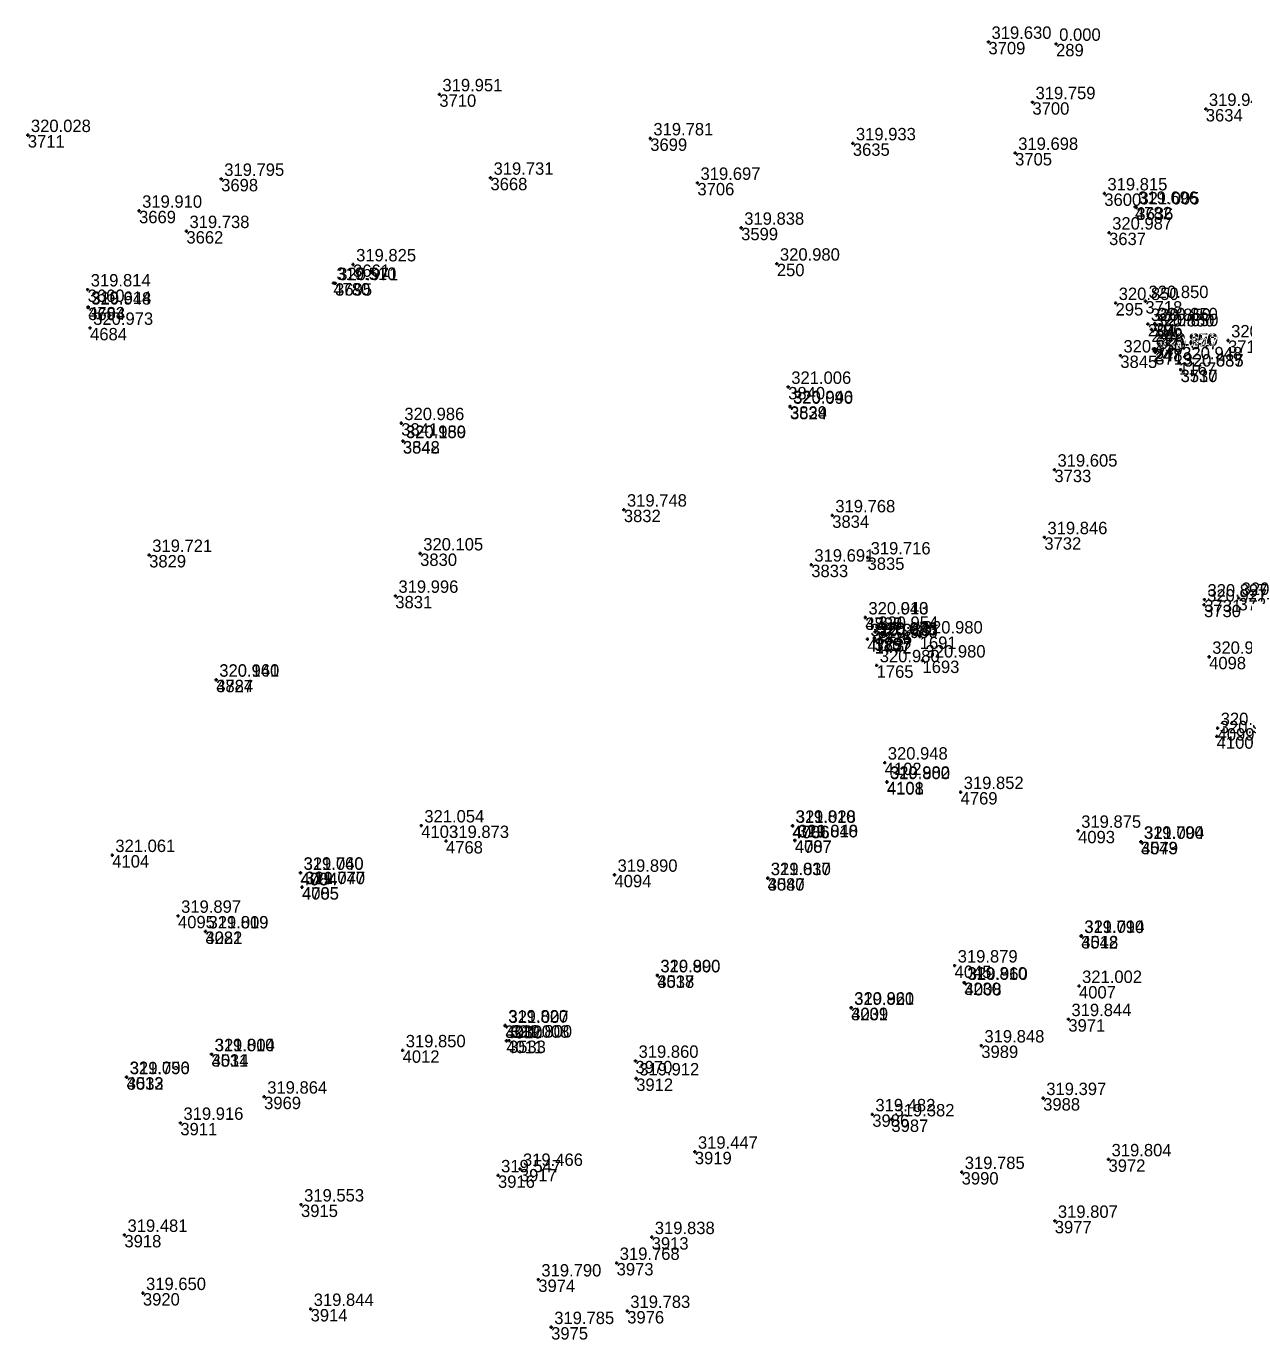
# Model space of a CAD drawing. Extents: x -829398 to -819400, y -1074439 to -1067977.
# Drawn here: x -821199.6 to -821081.8, y -1070000 to -1069872.8 of the extents above; entities that cross this region are included whole.
import ezdxf

# ---------------------------------------------------------------- set-up
doc = ezdxf.new("R2010")
doc.units = 0
for name, color, linetype in [('Vrstva 60', 7, 'Continuous'), ('Vrstva 61', 7, 'Continuous'), ('Čísla bodů_doměření_2012', 7, 'Continuous')]:
    doc.layers.add(name, color=color, linetype=linetype)

# ---------------------------------------------------------------- blocks, each defined once
blk = doc.blocks.new('BOD')
at = {"layer": 'Čísla bodů_doměření_2012'}
for p, q in [((-0.15, 0), (0.15, 0)), ((0, -0.15), (0, 0.15))]:
    blk.add_line(p, q, dxfattribs=at)

msp = doc.modelspace()

# ---------------------------------------------------------------- block references
at = {"layer": 'Vrstva 60'}
for p in [(-821106.506, -1069874.321), (-821106.506, -1069874.321), (-821099.96, -1069874.51), (-821159.658, -1069879.401), (-821159.658, -1069879.401), (-821102.247, -1069880.165), (-821102.247, -1069880.165), (-821085.469, -1069880.818), (-821085.469, -1069880.818), (-821199.491, -1069883.345), (-821199.491, -1069883.345), (-821139.241, -1069883.668), (-821139.241, -1069883.668), (-821119.633, -1069884.146), (-821119.633, -1069884.146), (-821103.924, -1069885.077), (-821103.924, -1069885.077), (-821180.775, -1069887.588), (-821180.775, -1069887.588), (-821154.71, -1069887.481), (-821154.71, -1069887.481), (-821134.675, -1069887.975), (-821134.675, -1069887.975), (-821095.29, -1069888.994), (-821095.29, -1069888.994), (-821188.724, -1069890.675), (-821188.724, -1069890.675), (-821092.317, -1069890.296), (-821092.317, -1069890.296), (-821092.187, -1069890.356), (-821092.187, -1069890.356), (-821130.444, -1069892.321), (-821130.444, -1069892.321), (-821184.14, -1069892.642), (-821184.14, -1069892.642), (-821094.83, -1069892.79), (-821094.83, -1069892.79), (-821168.01, -1069895.868), (-821168.01, -1069895.868), (-821126.99, -1069895.8), (-821126.99, -1069895.8), (-821193.701, -1069898.297), (-821193.701, -1069898.297), (-821169.917, -1069897.664), (-821169.917, -1069897.664), (-821169.745, -1069897.69), (-821169.745, -1069897.69), (-821193.655, -1069899.983), (-821193.655, -1069899.983), (-821094.2, -1069899.61), (-821094.2, -1069899.61), (-821091.31, -1069899.42), (-821091.31, -1069899.42), (-821193.646, -1069900.055), (-821193.646, -1069900.055), (-821193.463, -1069902.014), (-821193.463, -1069902.014), (-821091.08, -1069901.64), (-821091.08, -1069901.64), (-821090.74, -1069902.17), (-821090.74, -1069902.17), (-821090.41, -1069901.57), (-821090.41, -1069901.57), (-821090.35, -1069902.14), (-821090.35, -1069902.14), (-821083.314, -1069903.229), (-821083.314, -1069903.229), (-821093.74, -1069904.69), (-821093.74, -1069904.69), (-821090.55, -1069904.06), (-821090.55, -1069904.06), (-821090.4, -1069904.04), (-821090.4, -1069904.04), (-821090.36, -1069904.37), (-821090.36, -1069904.37), (-821088.049, -1069905.353), (-821088.049, -1069905.353), (-821087.908, -1069906.048), (-821087.908, -1069906.048), (-821087.908, -1069906.06), (-821087.908, -1069906.06), (-821125.89, -1069907.73), (-821125.89, -1069907.73), (-821125.715, -1069909.6), (-821125.715, -1069909.6), (-821125.709, -1069909.66), (-821125.709, -1069909.66), (-821163.347, -1069911.239), (-821163.347, -1069911.239), (-821163.186, -1069912.962), (-821163.186, -1069912.962), (-821163.182, -1069912.989), (-821163.182, -1069912.989), (-821100.122, -1069915.743), (-821100.122, -1069915.743), (-821141.796, -1069919.615), (-821141.796, -1069919.615), (-821121.627, -1069920.171), (-821121.627, -1069920.171), (-821101.094, -1069922.286), (-821101.094, -1069922.286), (-821187.745, -1069924.004), (-821187.745, -1069924.004), (-821161.516, -1069923.86), (-821161.516, -1069923.86), (-821123.657, -1069924.942), (-821123.657, -1069924.942), (-821118.209, -1069924.245), (-821118.209, -1069924.245), (-821163.917, -1069927.963), (-821163.917, -1069927.963), (-821085.638, -1069928.82), (-821085.638, -1069928.82), (-821085.604, -1069928.323), (-821085.604, -1069928.323), (-821082.298, -1069928.166), (-821082.298, -1069928.166), (-821118.425, -1069930.053), (-821118.425, -1069930.053), (-821118.424, -1069930.06), (-821118.424, -1069930.06), (-821117.474, -1069931.451), (-821117.474, -1069931.451), (-821118.226, -1069932.155), (-821118.226, -1069932.155), (-821117.562, -1069932.011), (-821117.562, -1069932.011), (-821117.54, -1069932.09), (-821117.54, -1069932.09), (-821117.52, -1069932.34), (-821117.52, -1069932.34), (-821113.16, -1069931.9), (-821113.16, -1069931.9), (-821112.89, -1069934.23), (-821112.89, -1069934.23), (-821085.146, -1069933.865), (-821085.146, -1069933.865), (-821117.33, -1069934.69), (-821117.33, -1069934.69), (-821181.257, -1069936.09), (-821181.257, -1069936.09), (-821181.255, -1069936.076), (-821181.255, -1069936.076), (-821084.416, -1069941.561), (-821084.416, -1069941.561), (-821084.326, -1069940.768), (-821084.326, -1069940.768), (-821116.55, -1069944.11), (-821116.55, -1069944.11), (-821116.333, -1069945.961), (-821116.333, -1069945.961), (-821116.331, -1069946.01), (-821116.331, -1069946.01), (-821109.201, -1069946.963), (-821109.201, -1069946.963), (-821161.41, -1069950.2), (-821161.41, -1069950.2), (-821125.488, -1069950.221), (-821125.488, -1069950.221), (-821125.448, -1069950.237), (-821125.448, -1069950.237), (-821097.829, -1069950.714), (-821097.829, -1069950.714), (-821159.011, -1069951.702), (-821159.011, -1069951.702), (-821125.246, -1069951.646), (-821125.246, -1069951.646), (-821125.245, -1069951.621), (-821125.245, -1069951.621), (-821091.773, -1069951.772), (-821091.773, -1069951.772), (-821091.728, -1069951.787), (-821091.728, -1069951.787), (-821191.318, -1069953.063), (-821191.318, -1069953.063), (-821173.105, -1069954.769), (-821173.105, -1069954.769), (-821173.086, -1069954.792), (-821173.086, -1069954.792), (-821142.705, -1069954.974), (-821142.705, -1069954.974), (-821127.882, -1069955.302), (-821127.882, -1069955.302), (-821127.864, -1069955.296), (-821127.864, -1069955.296), (-821172.953, -1069956.177), (-821172.953, -1069956.177), (-821172.949, -1069956.159), (-821172.949, -1069956.159), (-821184.953, -1069958.947), (-821184.953, -1069958.947), (-821182.306, -1069960.458), (-821182.306, -1069960.458), (-821182.296, -1069960.463), (-821182.296, -1069960.463), (-821097.538, -1069960.907), (-821097.538, -1069960.907), (-821097.512, -1069960.879), (-821097.512, -1069960.879), (-821138.561, -1069964.695), (-821138.561, -1069964.695), (-821138.553, -1069964.718), (-821138.553, -1069964.718), (-821109.783, -1069963.762), (-821109.783, -1069963.762), (-821108.867, -1069965.407), (-821108.867, -1069965.407), (-821108.806, -1069965.45), (-821108.806, -1069965.45), (-821097.742, -1069965.741), (-821097.742, -1069965.741), (-821119.807, -1069967.86), (-821119.807, -1069967.86), (-821119.789, -1069967.832), (-821119.789, -1069967.832), (-821153.295, -1069969.56), (-821153.295, -1069969.56), (-821153.254, -1069969.616), (-821153.254, -1069969.616), (-821098.772, -1069968.954), (-821098.772, -1069968.954), (-821153.172, -1069971.042), (-821153.172, -1069971.042), (-821152.915, -1069971.021), (-821152.915, -1069971.021), (-821181.724, -1069972.346), (-821181.724, -1069972.346), (-821181.687, -1069972.35), (-821181.687, -1069972.35), (-821163.21, -1069971.971), (-821163.21, -1069971.971), (-821107.197, -1069971.506), (-821107.197, -1069971.506), (-821140.674, -1069972.988), (-821140.674, -1069972.988), (-821189.937, -1069974.554), (-821189.937, -1069974.554), (-821189.913, -1069974.579), (-821189.913, -1069974.579), (-821140.603, -1069974.694), (-821140.603, -1069974.694), (-821176.617, -1069976.46), (-821176.617, -1069976.46), (-821101.207, -1069976.596), (-821101.207, -1069976.596), (-821117.748, -1069978.169), (-821117.748, -1069978.169), (-821115.897, -1069978.662), (-821115.897, -1069978.662), (-821184.725, -1069978.995), (-821184.725, -1069978.995), (-821134.927, -1069981.791), (-821134.927, -1069981.791), (-821094.884, -1069982.529), (-821094.884, -1069982.529), (-821151.862, -1069983.455), (-821151.862, -1069983.455), (-821109.099, -1069983.759), (-821109.099, -1069983.759), (-821153.979, -1069984.078), (-821153.979, -1069984.078), (-821173.045, -1069986.906), (-821173.045, -1069986.906), (-821100.085, -1069988.483), (-821100.085, -1069988.483), (-821190.139, -1069989.844), (-821190.139, -1069989.844), (-821139.104, -1069990.059), (-821139.104, -1069990.059), (-821142.496, -1069992.559), (-821142.496, -1069992.559), (-821150.079, -1069994.164), (-821150.079, -1069994.164), (-821188.348, -1069995.477), (-821188.348, -1069995.477), (-821172.117, -1069997.015), (-821172.117, -1069997.015), (-821141.472, -1069997.211), (-821141.472, -1069997.211), (-821148.835, -1069998.771), (-821148.835, -1069998.771)]:
    msp.add_blockref('BOD', p, dxfattribs=at)

# ---------------------------------------------------------------- texts
for s, p in [('3709', (-821106.506, -1069875.521)), ('289', (-821099.96, -1069875.71)), ('3710', (-821159.658, -1069880.601)), ('3700', (-821102.247, -1069881.365)), ('3634', (-821085.469, -1069882.018)), ('3711', (-821199.491, -1069884.545)), ('3699', (-821139.241, -1069884.868)), ('3635', (-821119.633, -1069885.346)), ('3705', (-821103.924, -1069886.277)), ('3698', (-821180.775, -1069888.788)), ('3668', (-821154.71, -1069888.681)), ('3706', (-821134.675, -1069889.175)), ('3600', (-821095.29, -1069890.194)), ('3669', (-821188.724, -1069891.875)), ('4782', (-821092.317, -1069891.496)), ('3636', (-821092.187, -1069891.556)), ('3662', (-821184.14, -1069893.842)), ('3599', (-821130.444, -1069893.521)), ('3637', (-821094.83, -1069893.99)), ('3661', (-821168.01, -1069897.068)), ('250', (-821126.99, -1069897)), ('250', (-821126.99, -1069897)), ('3660', (-821193.701, -1069899.497)), ('4780', (-821169.917, -1069898.864)), ('3695', (-821169.745, -1069898.89)), ('295', (-821094.2, -1069900.81)), ('295', (-821094.2, -1069900.81)), ('3718', (-821091.31, -1069900.62)), ('4783', (-821193.655, -1069901.183)), ('3694', (-821193.646, -1069901.255)), ('4684', (-821193.463, -1069903.214)), ('294', (-821091.08, -1069902.84)), ('294', (-821091.08, -1069902.84)), ('244', (-821090.74, -1069903.37)), ('244', (-821090.74, -1069903.37)), ('296', (-821090.41, -1069902.77)), ('296', (-821090.41, -1069902.77)), ('243', (-821090.35, -1069903.34)), ('243', (-821090.35, -1069903.34)), ('3716', (-821083.314, -1069904.429)), ('3845', (-821093.74, -1069905.89)), ('247', (-821090.55, -1069905.26)), ('247', (-821090.55, -1069905.26)), ('248', (-821090.4, -1069905.24)), ('248', (-821090.4, -1069905.24)), ('3719', (-821090.36, -1069905.57)), ('1167', (-821088.049, -1069906.553)), ('3717', (-821087.908, -1069907.248)), ('3530', (-821087.908, -1069907.26)), ('3840', (-821125.89, -1069908.93)), ('3839', (-821125.715, -1069910.8)), ('3524', (-821125.709, -1069910.86)), ('3841', (-821163.347, -1069912.439)), ('3842', (-821163.186, -1069914.162)), ('3548', (-821163.182, -1069914.189)), ('3733', (-821100.122, -1069916.943)), ('3832', (-821141.796, -1069920.815)), ('3834', (-821121.627, -1069921.371)), ('3732', (-821101.094, -1069923.486)), ('3829', (-821187.745, -1069925.204)), ('3830', (-821161.516, -1069925.06)), ('3833', (-821123.657, -1069926.142)), ('3835', (-821118.209, -1069925.445)), ('3831', (-821163.917, -1069929.163)), ('3730', (-821085.638, -1069930.02)), ('3731', (-821085.604, -1069929.523)), ('3727', (-821082.298, -1069929.366)), ('4785', (-821118.425, -1069931.253)), ('3838', (-821118.424, -1069931.26)), ('3836', (-821117.474, -1069932.651)), ('4703', (-821118.226, -1069933.355)), ('3837', (-821117.54, -1069933.29)), ('1297', (-821117.562, -1069933.211)), ('1772', (-821117.52, -1069933.54)), ('1691', (-821113.16, -1069933.1)), ('1693', (-821112.89, -1069935.43)), ('4098', (-821085.146, -1069935.065)), ('1765', (-821117.33, -1069935.89)), ('4784', (-821181.255, -1069937.276)), ('3827', (-821181.257, -1069937.29)), ('4100', (-821084.416, -1069942.761)), ('4099', (-821084.326, -1069941.968)), ('4102', (-821116.55, -1069945.31)), ('4101', (-821116.333, -1069947.161)), ('4108', (-821116.331, -1069947.21)), ('4769', (-821109.201, -1069948.163)), ('4103', (-821161.41, -1069951.4)), ('4706', (-821125.488, -1069951.421)), ('4086', (-821125.448, -1069951.437)), ('4093', (-821097.829, -1069951.914)), ('4768', (-821159.011, -1069952.902)), ('4707', (-821125.246, -1069952.846)), ('4087', (-821125.245, -1069952.821)), ('3543', (-821091.773, -1069952.972)), ('4079', (-821091.728, -1069952.987)), ('4104', (-821191.318, -1069954.263)), ('4704', (-821173.105, -1069955.969)), ('4084', (-821173.086, -1069955.992)), ('4094', (-821142.705, -1069956.174)), ('4080', (-821127.882, -1069956.502)), ('3547', (-821127.864, -1069956.496)), ('4705', (-821172.953, -1069957.377)), ('4085', (-821172.949, -1069957.359)), ('4095', (-821184.953, -1069960.147)), ('4081', (-821182.296, -1069961.663)), ('3222', (-821182.306, -1069961.658)), ('3542', (-821097.538, -1069962.107)), ('4018', (-821097.512, -1069962.079)), ('4017', (-821138.561, -1069965.895)), ('3538', (-821138.553, -1069965.918)), ('4045', (-821109.783, -1069964.962)), ('3230', (-821108.867, -1069966.607)), ('4008', (-821108.806, -1069966.65)), ('4007', (-821097.742, -1069966.941)), ('4009', (-821119.789, -1069969.032)), ('3231', (-821119.807, -1069969.06)), ('3232', (-821153.295, -1069970.76)), ('4010', (-821153.254, -1069970.816)), ('3971', (-821098.772, -1069970.154)), ('4011', (-821153.172, -1069972.242)), ('3533', (-821152.915, -1069972.221)), ('3531', (-821181.724, -1069973.546)), ('4014', (-821181.687, -1069973.55)), ('4012', (-821163.21, -1069973.171)), ('3989', (-821107.197, -1069972.706)), ('3970', (-821140.674, -1069974.188)), ('4013', (-821189.937, -1069975.754)), ('3532', (-821189.913, -1069975.779)), ('3912', (-821140.603, -1069975.894)), ('3969', (-821176.617, -1069977.66)), ('3988', (-821101.207, -1069977.796)), ('3986', (-821117.748, -1069979.369)), ('3987', (-821115.897, -1069979.862)), ('3911', (-821184.725, -1069980.195)), ('3919', (-821134.927, -1069982.991)), ('3972', (-821094.884, -1069983.729)), ('3917', (-821151.862, -1069984.655)), ('3990', (-821109.099, -1069984.959)), ('3916', (-821153.979, -1069985.278)), ('3915', (-821173.045, -1069988.106)), ('3977', (-821100.085, -1069989.683)), ('3918', (-821190.139, -1069991.044)), ('3913', (-821139.104, -1069991.259)), ('3973', (-821142.496, -1069993.759)), ('3974', (-821150.079, -1069995.364)), ('3920', (-821188.348, -1069996.677)), ('3914', (-821172.117, -1069998.215)), ('3976', (-821141.472, -1069998.411)), ('3975', (-821148.835, -1069999.971))]:
    msp.add_text(s, height=1.2, dxfattribs=at).set_placement(p)
at = {"layer": 'Vrstva 61'}
for s, p in [('319.630', (-821106.206, -1069874.021)), ('0.000', (-821099.66, -1069874.21)), ('319.951', (-821159.358, -1069879.101)), ('319.759', (-821101.947, -1069879.865)), ('319.945', (-821085.169, -1069880.518)), ('320.028', (-821199.191, -1069883.045)), ('319.781', (-821138.941, -1069883.368)), ('319.933', (-821119.333, -1069883.846)), ('319.698', (-821103.624, -1069884.777)), ('319.795', (-821180.475, -1069887.288)), ('319.731', (-821154.41, -1069887.181)), ('319.697', (-821134.375, -1069887.675)), ('319.815', (-821094.99, -1069888.694)), ('319.910', (-821188.424, -1069890.375)), ('319.696', (-821092.017, -1069889.996)), ('321.005', (-821091.887, -1069890.056)), ('319.838', (-821130.144, -1069892.021)), ('319.738', (-821183.84, -1069892.342)), ('320.987', (-821094.53, -1069892.49)), ('319.825', (-821167.71, -1069895.568)), ('320.980', (-821126.69, -1069895.5)), ('319.814', (-821193.401, -1069897.997)), ('319.510', (-821169.617, -1069897.364)), ('320.971', (-821169.445, -1069897.39)), ('319.614', (-821193.355, -1069899.683)), ('320.948', (-821193.346, -1069899.755)), ('320.850', (-821093.9, -1069899.31)), ('320.850', (-821091.01, -1069899.12)), ('320.973', (-821193.163, -1069901.714)), ('320.850', (-821090.78, -1069901.34)), ('320.850', (-821090.44, -1069901.87)), ('320.850', (-821090.11, -1069901.27)), ('320.850', (-821090.05, -1069901.84)), ('320.490', (-821083.014, -1069902.929)), ('320.850', (-821093.44, -1069904.39)), ('320.850', (-821090.25, -1069903.76)), ('320.850', (-821090.1, -1069903.74)), ('320.847', (-821090.06, -1069904.07)), ('320.948', (-821087.749, -1069905.053)), ('320.887', (-821087.608, -1069905.748)), ('320.035', (-821087.608, -1069905.76)), ('321.006', (-821125.59, -1069907.43)), ('320.946', (-821125.415, -1069909.3)), ('320.090', (-821125.409, -1069909.36)), ('320.986', (-821163.047, -1069910.939)), ('320.989', (-821162.886, -1069912.662)), ('320.150', (-821162.882, -1069912.689)), ('319.605', (-821099.822, -1069915.443)), ('319.748', (-821141.496, -1069919.315)), ('319.768', (-821121.327, -1069919.871)), ('319.846', (-821100.794, -1069921.986)), ('319.721', (-821187.445, -1069923.704)), ('320.105', (-821161.216, -1069923.56)), ('319.716', (-821117.909, -1069923.945)), ('319.691', (-821123.357, -1069924.642)), ('319.996', (-821163.617, -1069927.663)), ('320.927', (-821085.338, -1069928.52)), ('320.897', (-821085.304, -1069928.023)), ('320.855', (-821081.998, -1069927.866)), ('320.040', (-821118.125, -1069929.753)), ('320.913', (-821118.124, -1069929.76)), ('320.954', (-821117.174, -1069931.151)), ('320.980', (-821112.86, -1069931.6)), ('320.983', (-821117.926, -1069931.855)), ('320.975', (-821117.262, -1069931.711)), ('320.983', (-821117.24, -1069931.79)), ('320.980', (-821117.22, -1069932.04)), ('320.980', (-821112.59, -1069933.93)), ('320.954', (-821084.846, -1069933.565)), ('320.980', (-821117.03, -1069934.39)), ('320.941', (-821180.957, -1069935.79)), ('320.160', (-821180.955, -1069935.776)), ('320.970', (-821084.026, -1069940.468)), ('320.952', (-821084.116, -1069941.261)), ('320.948', (-821116.25, -1069943.81)), ('320.982', (-821116.033, -1069945.661)), ('319.800', (-821116.031, -1069945.71)), ('319.852', (-821108.901, -1069946.663)), ('321.054', (-821161.11, -1069949.9)), ('319.810', (-821125.188, -1069949.921)), ('321.028', (-821125.148, -1069949.937)), ('319.875', (-821097.529, -1069950.414)), ('319.873', (-821158.711, -1069951.402)), ('319.810', (-821124.946, -1069951.346)), ('321.048', (-821124.945, -1069951.321)), ('319.790', (-821091.473, -1069951.472)), ('321.004', (-821091.428, -1069951.487)), ('321.061', (-821191.018, -1069952.763)), ('319.760', (-821172.805, -1069954.469)), ('321.040', (-821172.786, -1069954.492)), ('319.890', (-821142.405, -1069954.674)), ('321.037', (-821127.582, -1069955.002)), ('319.810', (-821127.564, -1069954.996)), ('319.770', (-821172.653, -1069955.877)), ('321.047', (-821172.649, -1069955.859)), ('319.897', (-821184.653, -1069958.647)), ('319.819', (-821182.006, -1069960.158)), ('321.009', (-821181.996, -1069960.163)), ('319.790', (-821097.238, -1069960.607)), ('321.014', (-821097.212, -1069960.579)), ('320.990', (-821138.261, -1069964.395)), ('319.800', (-821138.253, -1069964.418)), ('319.879', (-821109.483, -1069963.462)), ('319.810', (-821108.567, -1069965.107)), ('320.960', (-821108.506, -1069965.15)), ('321.002', (-821097.442, -1069965.441)), ('319.820', (-821119.507, -1069967.56)), ('320.961', (-821119.489, -1069967.532)), ('319.820', (-821152.995, -1069969.26)), ('321.007', (-821152.954, -1069969.316)), ('319.844', (-821098.472, -1069968.654)), ('321.008', (-821152.872, -1069970.742)), ('319.800', (-821152.615, -1069970.721)), ('319.810', (-821181.424, -1069972.046)), ('321.004', (-821181.387, -1069972.05)), ('319.850', (-821162.91, -1069971.671)), ('319.848', (-821106.897, -1069971.206)), ('319.860', (-821140.374, -1069972.688)), ('321.056', (-821189.637, -1069974.254)), ('319.790', (-821189.613, -1069974.279)), ('319.912', (-821140.303, -1069974.394)), ('319.864', (-821176.317, -1069976.16)), ('319.397', (-821100.907, -1069976.296)), ('319.482', (-821117.448, -1069977.869)), ('319.382', (-821115.597, -1069978.362)), ('319.916', (-821184.425, -1069978.695)), ('319.447', (-821134.627, -1069981.491)), ('319.804', (-821094.584, -1069982.229)), ('319.466', (-821151.562, -1069983.155)), ('319.785', (-821108.799, -1069983.459)), ('319.547', (-821153.679, -1069983.778)), ('319.553', (-821172.745, -1069986.606)), ('319.807', (-821099.785, -1069988.183)), ('319.481', (-821189.839, -1069989.544)), ('319.838', (-821138.804, -1069989.759)), ('319.768', (-821142.196, -1069992.259)), ('319.790', (-821149.779, -1069993.864)), ('319.650', (-821188.048, -1069995.177)), ('319.844', (-821171.817, -1069996.715)), ('319.783', (-821141.172, -1069996.911)), ('319.785', (-821148.535, -1069998.471))]:
    msp.add_text(s, height=1.2, dxfattribs=at).set_placement(p)

doc.saveas('drawing.dxf')
